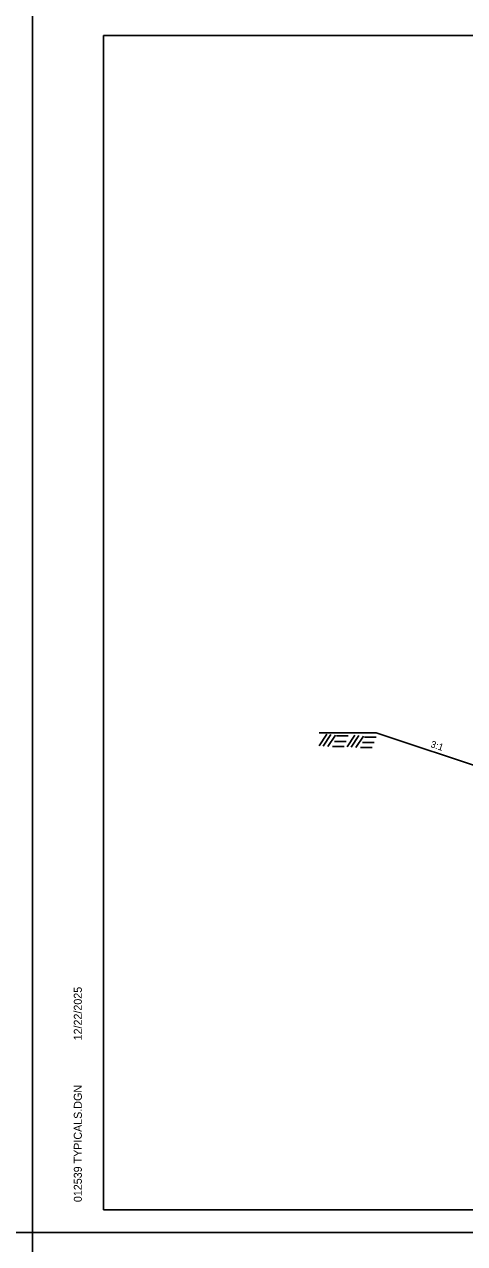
# Model space of a CAD drawing. Extents: x 2263886 to 2266026, y -3122850 to -3121850.
# Drawn here: x 2265525 to 2265563.5, y -3122551.5 to -3122444.8 of the extents above; entities that cross this region are included whole.
import ezdxf

# ---------------------------------------------------------------- set-up
doc = ezdxf.new("R2010")
doc.units = 0
for name, color, linetype in [('_CIVIL_CONSTRUCTION', 7, 'Continuous'), ('R_Border Prem', 7, 'Continuous'), ('R_Draft', 7, 'Continuous')]:
    doc.layers.add(name, color=color, linetype=linetype)

msp = doc.modelspace()

# ---------------------------------------------------------------- linework, layer by layer
at = {"layer": '_CIVIL_CONSTRUCTION'}
for p, q in [((2265359.02, -3122550.49), (2265525.69, -3122550.49)), ((2265525.69, -3122550.49), (2265692.36, -3122550.49)), ((2265525.69, -3122550.49), (2265692.36, -3122550.49))]:
    msp.add_line(p, q, dxfattribs=at)
for points in [[(2265359.02, -3122443.82), (2265525.69, -3122443.82), (2265525.69, -3122550.49), (2265359.02, -3122550.49)], [(2265525.69, -3122443.82), (2265692.36, -3122443.82), (2265692.36, -3122550.49), (2265525.69, -3122550.49)], [(2265648.85, -3122445.77), (2265648.85, -3122450.71), (2265666.72, -3122450.71), (2265666.72, -3122452.17), (2265678.32, -3122452.17), (2265678.32, -3122464.33), (2265689.98, -3122464.33), (2265689.98, -3122548.5), (2265531.89, -3122548.5), (2265531.89, -3122445.77)], [(2265525.69, -3122550.49), (2265692.36, -3122550.49), (2265692.36, -3122657.16), (2265525.69, -3122657.16)]]:
    msp.add_lwpolyline(points, close=True, dxfattribs=at)
at = {"layer": 'R_Border Prem'}
for p, q in [((2265555.75, -3122506.76), (2265550.75, -3122506.76)), ((2265550.75, -3122507.9), (2265551.42, -3122506.89)), ((2265551.11, -3122507.94), (2265551.78, -3122506.93)), ((2265551.51, -3122507.98), (2265552.18, -3122506.97)), ((2265552.28, -3122507.05), (2265553.3, -3122507.05)), ((2265553.2, -3122507.99), (2265553.87, -3122506.98)), ((2265553.56, -3122508.03), (2265554.23, -3122507.02)), ((2265553.96, -3122508.07), (2265554.63, -3122507.06)), ((2265554.73, -3122507.14), (2265555.75, -3122507.14)), ((2265555.75, -3122506.76), (2265565.75, -3122510.1)), ((2265551.91, -3122507.96), (2265552.93, -3122507.96)), ((2265552.08, -3122507.53), (2265553.1, -3122507.53)), ((2265554.36, -3122508.05), (2265555.38, -3122508.05)), ((2265554.54, -3122507.62), (2265555.55, -3122507.62))]:
    msp.add_line(p, q, dxfattribs=at)
at = {"layer": 'R_Draft'}
for p, q in [((2265531.89, -3122445.77), (2265689.98, -3122445.77)), ((2265531.89, -3122548.5), (2265531.89, -3122445.77)), ((2265531.89, -3122548.5), (2265531.89, -3122548.5)), ((2265689.98, -3122548.5), (2265531.89, -3122548.5))]:
    msp.add_line(p, q, dxfattribs=at)

# ---------------------------------------------------------------- texts
at = {"layer": 'R_Border Prem'}
msp.add_text('3:1', height=0.6, rotation=341.5651, dxfattribs=at).set_placement((2265560.45, -3122508.01))
at = {"layer": 'R_Draft'}
for s, p in [('12/22/2025', (2265529.99, -3122533.68)), ('012539 TYPICALS.DGN', (2265529.99, -3122547.83))]:
    msp.add_text(s, height=0.7, rotation=90, dxfattribs=at).set_placement(p)

doc.saveas('drawing.dxf')
